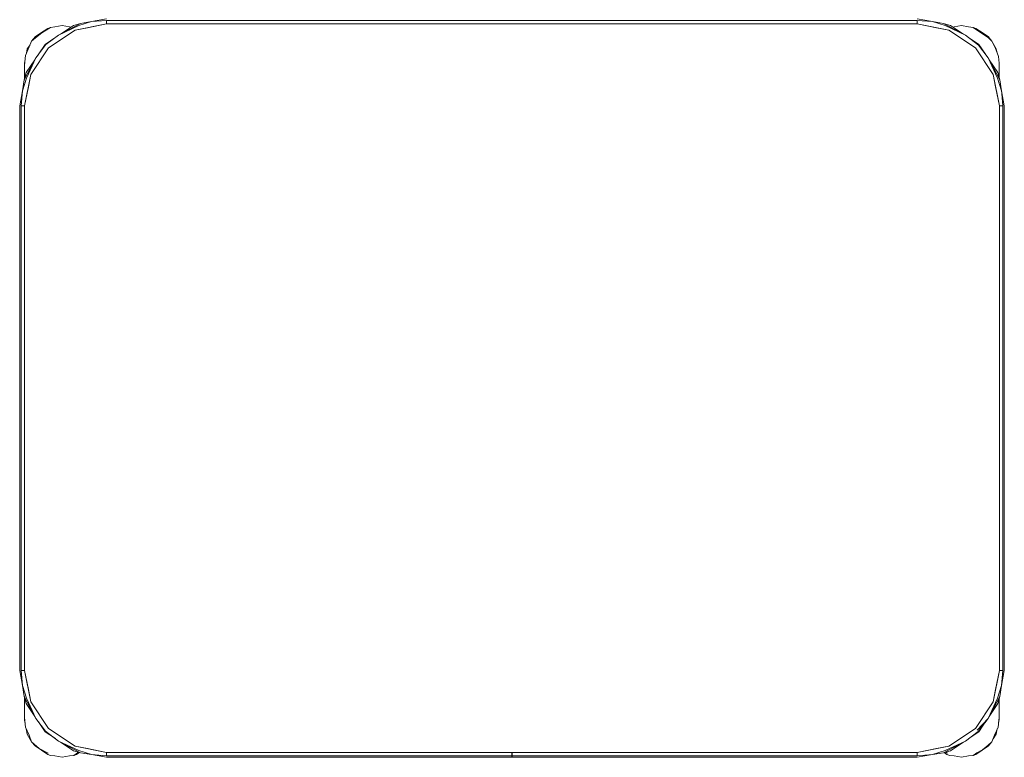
# Model space of a CAD drawing. Header units: millimetres. Extents: x -261 to 187, y -214 to 106.
# Tile 370 of 656: x -189.988 to -189.388, y -76.734 to -76.285. Entities that reach past the tile are written whole.
import ezdxf

# ---------------------------------------------------------------- set-up
doc = ezdxf.new("R2010")
doc.units = ezdxf.units.MM
doc.header["$LTSCALE"] = 0.005
doc.header["$MEASUREMENT"] = 0
doc.layers.add('IFC-Elemento de mobília-Contorno', color=9, linetype='Continuous', lineweight=5)

msp = doc.modelspace()

# ---------------------------------------------------------------- linework, layer by layer
at = {"layer": 'IFC-Elemento de mobília-Contorno', "lineweight": 5}
for p, q in [((-189.97493, -76.29234), (-189.9712, -76.28985)), ((-189.97486, -76.29253), (-189.9695, -76.28922)), ((-189.9712, -76.28985), (-189.9695, -76.28922)), ((-189.9695, -76.28922), (-189.9668, -76.28897)), ((-189.9668, -76.28897), (-189.9624, -76.2881)), ((-189.96457, -76.294), (-189.95117, -76.28685)), ((-189.96457, -76.294), (-189.95218, -76.28817)), ((-189.96334, -76.29334), (-189.95555, -76.28814)), ((-189.9624, -76.2881), (-189.95799, -76.28897)), ((-189.95799, -76.28897), (-189.95695, -76.28907)), ((-189.95555, -76.28814), (-189.95117, -76.28685)), ((-189.95441, -76.29091), (-189.93527, -76.2871)), ((-189.95441, -76.29091), (-189.94696, -76.28943)), ((-189.95218, -76.28817), (-189.94445, -76.28573)), ((-189.95117, -76.28685), (-189.94445, -76.28573)), ((-189.94696, -76.28943), (-189.93527, -76.2871)), ((-189.94445, -76.28573), (-189.93527, -76.28411)), ((-189.94445, -76.28573), (-189.93527, -76.28498)), ((-189.93527, -76.28498), (-189.44127, -76.28498)), ((-189.93527, -76.2871), (-189.93527, -76.28498)), ((-189.93527, -76.2871), (-189.93527, -76.28604)), ((-189.93527, -76.2871), (-189.44127, -76.2871)), ((-189.44127, -76.28411), (-189.4321, -76.28573)), ((-189.44127, -76.28498), (-189.4321, -76.28573)), ((-189.44127, -76.2871), (-189.44127, -76.28498)), ((-189.44127, -76.2871), (-189.44127, -76.28604)), ((-189.44127, -76.2871), (-189.42958, -76.28943)), ((-189.44127, -76.2871), (-189.42214, -76.29091)), ((-189.4321, -76.28573), (-189.42436, -76.28817)), ((-189.4321, -76.28573), (-189.42537, -76.28685)), ((-189.42958, -76.28943), (-189.42214, -76.29091)), ((-189.42537, -76.28685), (-189.42099, -76.28814)), ((-189.42537, -76.28685), (-189.42417, -76.2875)), ((-189.42537, -76.28685), (-189.41197, -76.294)), ((-189.42436, -76.28817), (-189.41197, -76.294)), ((-189.42099, -76.28814), (-189.41319, -76.29335)), ((-189.41962, -76.28905), (-189.4188, -76.28897)), ((-189.4188, -76.28897), (-189.4144, -76.2881)), ((-189.4144, -76.2881), (-189.40999, -76.28897)), ((-189.40999, -76.28897), (-189.40729, -76.28922)), ((-189.40729, -76.28922), (-189.40395, -76.2915)), ((-189.40729, -76.28922), (-189.40559, -76.28985)), ((-189.40559, -76.28985), (-189.40186, -76.29234)), ((-189.981, -76.29758), (-189.97866, -76.29483)), ((-189.981, -76.29758), (-189.97866, -76.29553)), ((-189.97866, -76.29483), (-189.97493, -76.29234)), ((-189.97866, -76.29553), (-189.97486, -76.29253)), ((-189.97275, -76.29963), (-189.96677, -76.29563)), ((-189.97232, -76.29976), (-189.96457, -76.294)), ((-189.97063, -76.30175), (-189.95441, -76.29091)), ((-189.42214, -76.29091), (-189.40592, -76.30175)), ((-189.41197, -76.294), (-189.40393, -76.30005)), ((-189.41197, -76.294), (-189.40995, -76.29551)), ((-189.41002, -76.29547), (-189.40379, -76.29963)), ((-189.40395, -76.2915), (-189.39791, -76.29551)), ((-189.40186, -76.29234), (-189.39813, -76.29483)), ((-189.39813, -76.29483), (-189.39579, -76.29758)), ((-189.39791, -76.29551), (-189.39579, -76.29758)), ((-189.98478, -76.3064), (-189.98254, -76.30108)), ((-189.98365, -76.3023), (-189.98198, -76.2998)), ((-189.98254, -76.30108), (-189.981, -76.29758)), ((-189.98147, -76.31797), (-189.97063, -76.30175)), ((-189.97837, -76.3078), (-189.97232, -76.29976)), ((-189.97692, -76.30587), (-189.97275, -76.29963)), ((-189.40592, -76.30175), (-189.39508, -76.31797)), ((-189.40393, -76.30005), (-189.39816, -76.3078)), ((-189.40379, -76.29963), (-189.3998, -76.30561)), ((-189.39579, -76.29758), (-189.3939, -76.30142)), ((-189.39579, -76.29758), (-189.39315, -76.3023)), ((-189.3939, -76.30142), (-189.3919, -76.30691)), ((-189.98552, -76.32121), (-189.97837, -76.3078)), ((-189.9854, -76.3123), (-189.98478, -76.3064)), ((-189.9842, -76.32019), (-189.97837, -76.3078)), ((-189.98418, -76.30497), (-189.98365, -76.3023)), ((-189.97837, -76.3078), (-189.97687, -76.3058)), ((-189.39816, -76.3078), (-189.39234, -76.32019)), ((-189.39816, -76.3078), (-189.39102, -76.32121)), ((-189.39315, -76.3023), (-189.39262, -76.30494)), ((-189.3919, -76.30691), (-189.39139, -76.3111)), ((-189.9854, -76.3111), (-189.98513, -76.30976)), ((-189.9854, -76.3111), (-189.98521, -76.31053)), ((-189.9854, -76.3111), (-189.98521, -76.31053)), ((-189.9854, -76.31608), (-189.9854, -76.3111)), ((-189.9854, -76.3135), (-189.9854, -76.3123)), ((-189.9854, -76.31479), (-189.9854, -76.3135)), ((-189.98424, -76.31682), (-189.97902, -76.30901)), ((-189.39751, -76.30903), (-189.39231, -76.31682)), ((-189.39139, -76.31608), (-189.39139, -76.3111)), ((-189.39139, -76.31994), (-189.39139, -76.3111)), ((-189.39139, -76.31359), (-189.39139, -76.31234)), ((-189.39139, -76.31483), (-189.39139, -76.31359)), ((-189.98552, -76.32121), (-189.98424, -76.31682)), ((-189.9854, -76.31608), (-189.9854, -76.31479)), ((-189.9854, -76.32079), (-189.9854, -76.31608)), ((-189.9854, -76.32079), (-189.9854, -76.31908)), ((-189.98527, -76.3371), (-189.98147, -76.31797)), ((-189.98295, -76.32541), (-189.98147, -76.31797)), ((-189.39508, -76.31797), (-189.3936, -76.32541)), ((-189.39508, -76.31797), (-189.39127, -76.3371)), ((-189.39231, -76.31682), (-189.39102, -76.32121)), ((-189.39139, -76.31608), (-189.39139, -76.31483)), ((-189.39139, -76.31994), (-189.39139, -76.31608)), ((-189.39139, -76.31994), (-189.39139, -76.31908)), ((-189.98665, -76.32793), (-189.9842, -76.32019)), ((-189.98665, -76.32793), (-189.98552, -76.32121)), ((-189.98552, -76.32121), (-189.98487, -76.32001)), ((-189.98527, -76.3371), (-189.98295, -76.32541)), ((-189.3936, -76.32541), (-189.39127, -76.3371)), ((-189.39234, -76.32019), (-189.3899, -76.32793)), ((-189.39102, -76.32121), (-189.3899, -76.32793)), ((-189.98827, -76.3371), (-189.98665, -76.32793)), ((-189.98739, -76.3371), (-189.98665, -76.32793)), ((-189.3899, -76.32793), (-189.38976, -76.32963)), ((-189.3899, -76.32793), (-189.38827, -76.3371)), ((-189.38976, -76.32963), (-189.38915, -76.3371)), ((-189.98827, -76.6811), (-189.98827, -76.3371)), ((-189.98739, -76.6811), (-189.98739, -76.3371)), ((-189.98739, -76.3371), (-189.98527, -76.3371)), ((-189.98633, -76.3371), (-189.98527, -76.3371)), ((-189.98527, -76.6811), (-189.98527, -76.3371)), ((-189.39127, -76.3371), (-189.39021, -76.3371)), ((-189.39127, -76.6811), (-189.39127, -76.3371)), ((-189.39127, -76.3371), (-189.38915, -76.3371)), ((-189.38915, -76.6811), (-189.38915, -76.3371)), ((-189.38827, -76.6811), (-189.38827, -76.3371)), ((-189.98827, -76.6811), (-189.98665, -76.69028)), ((-189.98739, -76.6811), (-189.98665, -76.69028)), ((-189.98739, -76.6811), (-189.98527, -76.6811)), ((-189.98633, -76.6811), (-189.98527, -76.6811)), ((-189.98527, -76.6811), (-189.98147, -76.70024)), ((-189.98527, -76.6811), (-189.98295, -76.6928)), ((-189.39508, -76.70024), (-189.39127, -76.6811)), ((-189.3936, -76.6928), (-189.39127, -76.6811)), ((-189.39127, -76.6811), (-189.38915, -76.6811)), ((-189.39127, -76.6811), (-189.39021, -76.6811)), ((-189.3899, -76.69028), (-189.38915, -76.6811)), ((-189.3899, -76.69028), (-189.38827, -76.6811)), ((-189.98665, -76.69028), (-189.9842, -76.69801)), ((-189.98665, -76.69028), (-189.98552, -76.697)), ((-189.39234, -76.69801), (-189.3899, -76.69028)), ((-189.39102, -76.697), (-189.3899, -76.69028)), ((-189.98552, -76.697), (-189.98424, -76.70139)), ((-189.98552, -76.697), (-189.9854, -76.69722)), ((-189.98552, -76.697), (-189.97837, -76.7104)), ((-189.9854, -76.70612), (-189.9854, -76.69742)), ((-189.9854, -76.6999), (-189.9854, -76.69742)), ((-189.98295, -76.6928), (-189.98147, -76.70024)), ((-189.39816, -76.7104), (-189.39102, -76.697)), ((-189.39508, -76.70024), (-189.3936, -76.6928)), ((-189.39231, -76.70139), (-189.39102, -76.697)), ((-189.39167, -76.69819), (-189.39102, -76.697)), ((-189.9854, -76.70301), (-189.9854, -76.6999)), ((-189.98424, -76.70139), (-189.97902, -76.7092)), ((-189.9842, -76.69801), (-189.97837, -76.7104)), ((-189.98147, -76.70024), (-189.97063, -76.71646)), ((-189.40592, -76.71646), (-189.39508, -76.70024)), ((-189.39816, -76.7104), (-189.39234, -76.69801)), ((-189.39751, -76.70918), (-189.39231, -76.70139)), ((-189.39139, -76.7111), (-189.39139, -76.69827)), ((-189.39139, -76.70612), (-189.39139, -76.69827)), ((-189.39139, -76.6999), (-189.39139, -76.69827)), ((-189.39139, -76.70301), (-189.39139, -76.6999)), ((-189.9854, -76.7111), (-189.9854, -76.70612)), ((-189.9854, -76.70741), (-189.9854, -76.70612)), ((-189.9854, -76.7087), (-189.9854, -76.70741)), ((-189.9854, -76.7099), (-189.9854, -76.7087)), ((-189.9854, -76.7099), (-189.98471, -76.71579)), ((-189.39209, -76.71579), (-189.39139, -76.7099)), ((-189.39139, -76.7111), (-189.39139, -76.70612)), ((-189.39139, -76.70741), (-189.39139, -76.70612)), ((-189.39139, -76.7087), (-189.39139, -76.70741)), ((-189.39139, -76.7099), (-189.39139, -76.7087)), ((-189.9854, -76.7111), (-189.98505, -76.71282)), ((-189.9854, -76.7111), (-189.98518, -76.71178)), ((-189.9854, -76.7111), (-189.98518, -76.71178)), ((-189.98471, -76.71579), (-189.98254, -76.72062)), ((-189.97837, -76.7104), (-189.97261, -76.71815)), ((-189.97676, -76.71257), (-189.97275, -76.71858)), ((-189.40485, -76.71753), (-189.39816, -76.7104)), ((-189.40422, -76.71844), (-189.39816, -76.7104)), ((-189.40379, -76.71858), (-189.39963, -76.71235)), ((-189.39968, -76.71243), (-189.39816, -76.7104)), ((-189.39425, -76.72062), (-189.39209, -76.71579)), ((-189.39174, -76.71282), (-189.39139, -76.7111)), ((-189.39161, -76.71178), (-189.39139, -76.7111)), ((-189.39161, -76.71178), (-189.39139, -76.7111)), ((-189.98427, -76.71676), (-189.98365, -76.7199)), ((-189.98365, -76.7199), (-189.981, -76.72462)), ((-189.98254, -76.72062), (-189.981, -76.72462)), ((-189.97275, -76.71858), (-189.96654, -76.72273)), ((-189.97261, -76.71815), (-189.96457, -76.72421)), ((-189.97063, -76.71646), (-189.95441, -76.7273)), ((-189.42214, -76.7273), (-189.40592, -76.71646)), ((-189.41197, -76.72421), (-189.40422, -76.71844)), ((-189.40979, -76.72259), (-189.40379, -76.71858)), ((-189.39579, -76.72462), (-189.39425, -76.72062)), ((-189.3951, -76.72282), (-189.39315, -76.7199)), ((-189.39315, -76.7199), (-189.39252, -76.71676)), ((-189.981, -76.72462), (-189.97866, -76.72736)), ((-189.981, -76.72462), (-189.97641, -76.72873)), ((-189.97866, -76.72736), (-189.97493, -76.72985)), ((-189.9666, -76.72268), (-189.96457, -76.72421)), ((-189.96457, -76.72421), (-189.95218, -76.73004)), ((-189.96457, -76.72421), (-189.95117, -76.73135)), ((-189.96334, -76.72486), (-189.95555, -76.73007)), ((-189.95441, -76.7273), (-189.93527, -76.7311)), ((-189.95441, -76.7273), (-189.94696, -76.72878)), ((-189.44127, -76.7311), (-189.42214, -76.7273)), ((-189.42958, -76.72878), (-189.42214, -76.7273)), ((-189.42537, -76.73135), (-189.41197, -76.72421)), ((-189.42436, -76.73004), (-189.41197, -76.72421)), ((-189.42099, -76.73007), (-189.41319, -76.72486)), ((-189.40186, -76.72985), (-189.39813, -76.72736)), ((-189.40149, -76.72958), (-189.39813, -76.72665)), ((-189.39813, -76.72736), (-189.39579, -76.72462)), ((-189.39813, -76.72665), (-189.39579, -76.72462)), ((-189.97641, -76.72873), (-189.97084, -76.73154)), ((-189.97493, -76.72985), (-189.9712, -76.73235)), ((-189.9712, -76.73235), (-189.9695, -76.73297)), ((-189.9695, -76.73297), (-189.9668, -76.73322)), ((-189.9668, -76.73322), (-189.9624, -76.7341)), ((-189.9624, -76.7341), (-189.95799, -76.73322)), ((-189.95799, -76.73322), (-189.95529, -76.73297)), ((-189.95555, -76.73007), (-189.95117, -76.73135)), ((-189.95529, -76.73297), (-189.95305, -76.73141)), ((-189.95529, -76.73297), (-189.95359, -76.73235)), ((-189.95359, -76.73235), (-189.95182, -76.73116)), ((-189.95305, -76.73141), (-189.95229, -76.73102)), ((-189.95237, -76.7307), (-189.95117, -76.73135)), ((-189.95218, -76.73004), (-189.94445, -76.73248)), ((-189.95117, -76.73135), (-189.94445, -76.73248)), ((-189.94696, -76.72878), (-189.93527, -76.7311)), ((-189.94445, -76.73248), (-189.93527, -76.73323)), ((-189.94445, -76.73248), (-189.93527, -76.73411)), ((-189.93527, -76.73323), (-189.93527, -76.7311)), ((-189.93527, -76.73216), (-189.93527, -76.7311)), ((-189.93527, -76.7311), (-189.44127, -76.7311)), ((-189.93527, -76.73323), (-189.68832, -76.73323)), ((-189.68832, -76.73225), (-189.68832, -76.7311)), ((-189.68832, -76.73323), (-189.68832, -76.73225)), ((-189.68832, -76.73388), (-189.68832, -76.73323)), ((-189.68832, -76.73411), (-189.68832, -76.73388)), ((-189.68822, -76.73225), (-189.68822, -76.7311)), ((-189.68822, -76.73323), (-189.68822, -76.73225)), ((-189.68822, -76.73323), (-189.44127, -76.73323)), ((-189.68822, -76.73388), (-189.68822, -76.73323)), ((-189.68822, -76.73411), (-189.68822, -76.73388)), ((-189.44127, -76.7311), (-189.42958, -76.72878)), ((-189.44127, -76.73216), (-189.44127, -76.7311)), ((-189.44127, -76.73323), (-189.44127, -76.7311)), ((-189.44127, -76.73323), (-189.4321, -76.73248)), ((-189.44127, -76.73411), (-189.4321, -76.73248)), ((-189.4321, -76.73248), (-189.42436, -76.73004)), ((-189.4321, -76.73248), (-189.42537, -76.73135)), ((-189.42537, -76.73135), (-189.42099, -76.73007)), ((-189.4249, -76.73121), (-189.4232, -76.73235)), ((-189.424, -76.73095), (-189.42284, -76.73154)), ((-189.4232, -76.73235), (-189.4215, -76.73297)), ((-189.4215, -76.73297), (-189.4188, -76.73322)), ((-189.4188, -76.73322), (-189.4144, -76.7341)), ((-189.4144, -76.7341), (-189.40999, -76.73322)), ((-189.40999, -76.73322), (-189.40729, -76.73297)), ((-189.40729, -76.73297), (-189.40505, -76.73141)), ((-189.40729, -76.73297), (-189.40559, -76.73235)), ((-189.40559, -76.73235), (-189.40186, -76.72985)), ((-189.40505, -76.73141), (-189.40149, -76.72958)), ((-189.93527, -76.73411), (-189.68832, -76.73411)), ((-189.68822, -76.73411), (-189.44127, -76.73411))]:
    msp.add_line(p, q, dxfattribs=at)

doc.saveas('drawing.dxf')
